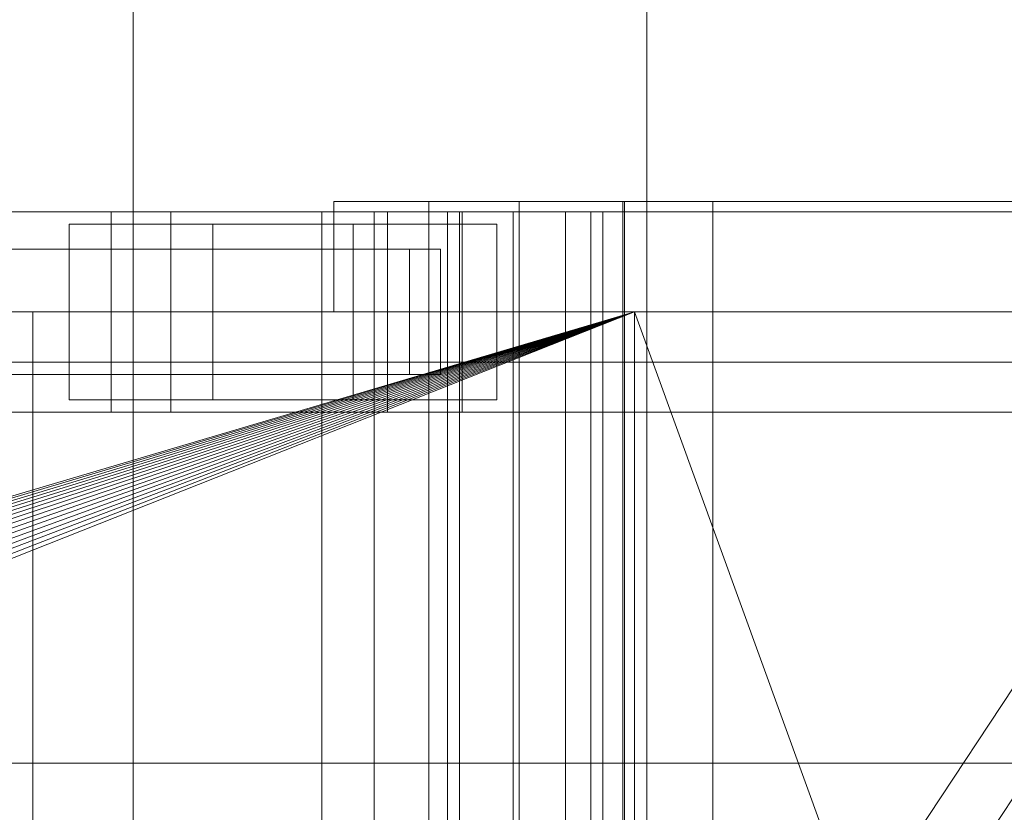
# Model space of a CAD drawing. Header units: millimetres. Extents: x -1970 to 61924, y -58230 to 6847.
# Tile 560 of 656: x 24227 to 24424, y -17670 to -17512. Entities that reach past the tile are written whole.
import ezdxf

# ---------------------------------------------------------------- set-up
doc = ezdxf.new("R2010")
doc.units = ezdxf.units.MM
for name, color, linetype, lineweight in [('COTAS_P', 1, 'Continuous', 0), ('superior_briquetadora', 7, 'Continuous', 0), ('superior_C02', 7, 'Continuous', 0)]:
    doc.layers.add(name, color=color, linetype=linetype, lineweight=lineweight)
doc.dimstyles.new('R19_100', dxfattribs={"dimtxt": 250, "dimasz": 150, "dimexe": 150, "dimexo": 80, "dimgap": 100, "dimtad": 1, "dimtih": 1, "dimtoh": 1, "dimdsep": 46, "dimcen": 0.09, "dimadec": 0, "dimazin": 0, "dimtfac": 1, "dimtdec": 4, "dimtofl": 0, "dimtmove": 0, "dimatfit": 3, "dimfxl": 1, "dimtolj": 1, "dimtzin": 0, "dimarcsym": 0})

# ---------------------------------------------------------------- blocks, each defined once
blk = doc.blocks.new('DIM_R26_29')
at = {"layer": 'COTAS_P'}
for p, q in [((24250.07, -17080), (24400.07, -17035)), ((26750.07, -17080), (26600.07, -17035)), ((24250.07, -17980), (24250.07, -17080)), ((24250.07, -17080), (26750.07, -17080)), ((24250.07, -17080), (24400.07, -17125)), ((26750.07, -17080), (26600.07, -17125)), ((26750.07, -17980), (26750.07, -17080))]:
    blk.add_line(p, q, dxfattribs=at)
blk.add_text('2500 P', height=250, dxfattribs=at).set_placement((25500.07, -16980))

msp = doc.modelspace()

# ---------------------------------------------------------------- linework, layer by layer
at = {"layer": 'superior_briquetadora'}
for p, q in [((24352.567, -17250), (24352.567, -17800)), ((24290.067, -17548), (24291.234, -17548)), ((24290.067, -17548), (24290.067, -17570)), ((24291.234, -17548), (24294.717, -17548)), ((24294.717, -17548), (24300.465, -17548)), ((24300.465, -17548), (24308.395, -17548)), ((24308.395, -17548), (24318.39, -17548)), ((24309.067, -17790), (24309.067, -17548)), ((24309.959, -17548), (24309.067, -17548)), ((24312.456, -17548), (24309.959, -17548)), ((24316.065, -17548), (24312.456, -17548)), ((24320.07, -17548), (24316.065, -17548)), ((24318.39, -17548), (24330.306, -17548)), ((24323.679, -17548), (24320.07, -17548)), ((24326.176, -17548), (24323.679, -17548)), ((24327.067, -17548), (24326.176, -17548)), ((24327.067, -17790), (24327.067, -17548)), ((24330.306, -17548), (24343.968, -17548)), ((24343.968, -17548), (24359.177, -17548)), ((24347.729, -17790), (24347.729, -17548)), ((24348.621, -17548), (24347.729, -17548)), ((24348.067, -17548), (24348.067, -17790)), ((24349.804, -17548), (24348.067, -17548)), ((24351.118, -17548), (24348.621, -17548)), ((24354.955, -17548), (24349.804, -17548)), ((24354.727, -17548), (24351.118, -17548)), ((24358.732, -17548), (24354.727, -17548)), ((24363.345, -17548), (24354.955, -17548)), ((24362.341, -17548), (24358.732, -17548)), ((24359.177, -17548), (24375.712, -17548)), ((24364.838, -17548), (24362.341, -17548)), ((24374.689, -17548), (24363.345, -17548)), ((24365.729, -17548), (24364.838, -17548)), ((24365.729, -17790), (24365.729, -17548)), ((24388.599, -17548), (24374.689, -17548)), ((24375.712, -17548), (24393.331, -17548)), ((24404.602, -17548), (24388.599, -17548)), ((24393.331, -17548), (24411.777, -17548)), ((24422.154, -17548), (24404.602, -17548)), ((24411.777, -17548), (24430.782, -17548)), ((24440.656, -17548), (24422.154, -17548)), ((23750.067, -17570), (25950.067, -17570)), ((23870.067, -17570), (24350.067, -17570)), ((23870.067, -17570), (25830.067, -17570)), ((24230.067, -17570), (23954.067, -17570)), ((24243.401, -17570), (23954.067, -17570)), ((24052.224, -17658.106), (24350.067, -17570)), ((24054.359, -17658.423), (24350.067, -17570)), ((24350.067, -17570), (24056.454, -17658.947)), ((24350.067, -17570), (24058.487, -17659.675)), ((24350.067, -17570), (24060.438, -17660.598)), ((24350.067, -17570), (24062.29, -17661.708)), ((24350.067, -17570), (24064.024, -17662.994)), ((24350.067, -17570), (24065.624, -17664.444)), ((24350.067, -17570), (24067.074, -17666.043)), ((24350.067, -17570), (24068.36, -17667.777)), ((24350.067, -17570), (24069.47, -17669.629)), ((24350.067, -17570), (24070.393, -17671.581)), ((24350.067, -17570), (24071.12, -17673.614)), ((24350.067, -17570), (24071.645, -17675.708)), ((24350.067, -17570), (24071.962, -17677.844)), ((24350.067, -17570), (24072.067, -17680)), ((24150.067, -17570), (24230.067, -17570)), ((24350.067, -17570), (24150.067, -17570)), ((24670.067, -17570), (24230.067, -17570)), ((24230.067, -17570), (24230.067, -17790)), ((25470.067, -17570), (24230.067, -17570)), ((24350.067, -17570), (24230.067, -17570)), ((25470.067, -17570), (24243.401, -17570)), ((25746.067, -17570), (24243.401, -17570)), ((24290.067, -17570), (24291.234, -17570)), ((24291.234, -17570), (24294.717, -17570)), ((24294.717, -17570), (24300.465, -17570)), ((24300.465, -17570), (24308.395, -17570)), ((24308.395, -17570), (24318.39, -17570)), ((24318.39, -17570), (24330.306, -17570)), ((24330.306, -17570), (24343.968, -17570)), ((24343.968, -17570), (24359.177, -17570)), ((24350.067, -17570), (24670.067, -17570)), ((24350.067, -17570), (24634.558, -17570)), ((24350.067, -17570), (24632.629, -17570)), ((24350.067, -17570), (24630.964, -17570)), ((24350.067, -17570), (24629.579, -17570)), ((24628.488, -17570), (24350.067, -17570)), ((24350.067, -17570), (24430.067, -17570)), ((24350.067, -17790), (24350.067, -17570)), ((24350.067, -17570), (24430.067, -17790)), ((24359.177, -17570), (24375.712, -17570)), ((24375.712, -17570), (24393.331, -17570)), ((24393.331, -17570), (24411.777, -17570)), ((24411.777, -17570), (24430.782, -17570)), ((23900.067, -17580), (25800.067, -17580)), ((23900.067, -17590), (25800.067, -17590)), ((23900.067, -17660), (25800.067, -17660))]:
    msp.add_line(p, q, dxfattribs=at)
at = {"layer": 'superior_C02'}
for p, q in [((24245.673, -17550), (23921.126, -17550)), ((23933.048, -17550), (24257.595, -17550)), ((24300.813, -17550), (23976.266, -17550)), ((23991.168, -17550), (24315.715, -17550)), ((24245.673, -17550), (24245.673, -17590)), ((24257.595, -17550), (24245.673, -17550)), ((24756.357, -17550), (24245.673, -17550)), ((24257.595, -17590), (24257.595, -17550)), ((24257.595, -17550), (24768.279, -17550)), ((24325.865, -17550), (24287.683, -17550)), ((24287.683, -17550), (24287.683, -18450)), ((24298.114, -17550), (24287.683, -17550)), ((24298.114, -18450), (24298.114, -17550)), ((24298.114, -17550), (24336.296, -17550)), ((24300.813, -17550), (24300.813, -17590)), ((24315.715, -17550), (24300.813, -17550)), ((24811.497, -17550), (24300.813, -17550)), ((24341.383, -17550), (24312.746, -17550)), ((24312.746, -17550), (24312.746, -17690)), ((24315.131, -17550), (24312.746, -17550)), ((24315.131, -17690), (24315.131, -17550)), ((24315.131, -17550), (24343.767, -17550)), ((24315.715, -17590), (24315.715, -17550)), ((24315.715, -17550), (24826.399, -17550)), ((24325.865, -18450), (24325.865, -17550)), ((24325.865, -17550), (24336.296, -17550)), ((24336.296, -17550), (24336.296, -18450)), ((24341.383, -17690), (24341.383, -17550)), ((24343.767, -17550), (24341.383, -17550)), ((24343.767, -17550), (24343.767, -17690)), ((24265.952, -17552.5), (24237.316, -17552.5)), ((24237.316, -17552.5), (24237.316, -17587.5)), ((24293.946, -17552.5), (24237.316, -17552.5)), ((24265.952, -17587.5), (24265.952, -17552.5)), ((24265.952, -17552.5), (24322.582, -17552.5)), ((24293.946, -17587.5), (24293.946, -17552.5)), ((24293.946, -17552.5), (24322.582, -17552.5)), ((24322.582, -17552.5), (24322.582, -17587.5)), ((23924.005, -17557.5), (24305.182, -17557.5)), ((24311.346, -17557.5), (23930.169, -17557.5)), ((24305.182, -17582.5), (24305.182, -17557.5)), ((24305.182, -17557.5), (24311.346, -17557.5)), ((24311.346, -17557.5), (24311.346, -17582.5)), ((24481.114, -17560.886), (24388.718, -17700.886)), ((24483.568, -17579.114), (24391.172, -17719.114)), ((23924.005, -17582.5), (24305.182, -17582.5)), ((23930.169, -17582.5), (24311.346, -17582.5)), ((24311.346, -17582.5), (24305.182, -17582.5)), ((24237.316, -17587.5), (24265.952, -17587.5)), ((24293.946, -17587.5), (24237.316, -17587.5)), ((24322.582, -17587.5), (24265.952, -17587.5)), ((24322.582, -17587.5), (24293.946, -17587.5)), ((23921.126, -17590), (24245.673, -17590)), ((23933.048, -17590), (24257.595, -17590)), ((23976.266, -17590), (24300.813, -17590)), ((23991.168, -17590), (24315.715, -17590)), ((24245.673, -17590), (24257.595, -17590)), ((24245.673, -17590), (24756.357, -17590)), ((24257.595, -17590), (24768.279, -17590)), ((24300.813, -17590), (24315.715, -17590)), ((24300.813, -17590), (24811.497, -17590)), ((24315.715, -17590), (24826.399, -17590))]:
    msp.add_line(p, q, dxfattribs=at)

# ---------------------------------------------------------------- dimensions: what is measured, and where the dimension line sits
at = {"layer": 'COTAS_P'}
dim = msp.add_aligned_dim(p1=(24250.067, -17980), p2=(26750.067, -17980), distance=900, text='<> P', dimstyle='R19_100', dxfattribs=at)
dim.commit()
dim.dimension.update_dxf_attribs({"geometry": 'DIM_R26_29', "text_midpoint": (25500.067, -17080)})

doc.saveas('drawing.dxf')
